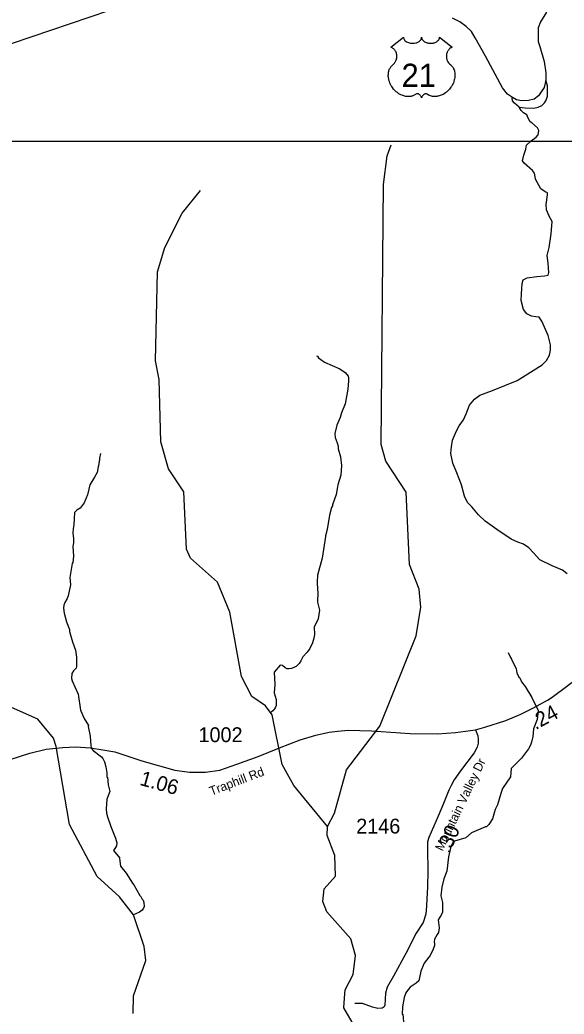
# Model space of a CAD drawing. Extents: x 1248089 to 1457196, y 820910 to 988753.
# Drawn here: x 1412556 to 1417147, y 952732 to 961120 of the extents above; entities that cross this region are included whole.
import ezdxf

# ---------------------------------------------------------------- set-up
doc = ezdxf.new("R2010")
doc.units = 0
for name, color, linetype in [('Exist Hydrographic Creek Single Shore', 7, 'Continuous'), ('Exist Hydrographic Misc Water Feature', 7, 'Continuous'), ('Exist Road Non-System Type 51', 7, 'Continuous'), ('Exist Road Primary US Attributed', 7, 'Continuous'), ('Exist Road Primary US Shield Number Label', 7, 'Continuous'), ('Exist Road Secondary Type 51 Attributed', 7, 'Continuous'), ('Exist Road Secondary Type 51 Label', 7, 'Continuous'), ('Map Preparation Inset Cut Line', 7, 'Continuous'), ('Prop GRAU CAT1 Cell', 7, 'Continuous'), ('Prop Horizontal Alignment Direction Label', 7, 'Continuous'), ('Prop Lane Lines', 7, 'Continuous')]:
    doc.layers.add(name, color=color, linetype=linetype)

msp = doc.modelspace()

# ---------------------------------------------------------------- linework, layer by layer
at = {"layer": 'Exist Hydrographic Creek Single Shore'}
for points in [[(1412485.9, 960921.1), (1413479.8, 961259.8)], [(1413511.1, 952736), (1413514, 952886.4), (1413619, 953183.1), (1413605, 953301.5), (1413514.3, 953570.3), (1413396, 953722.7), (1413208, 953893.9), (1412974.9, 954331.9), (1412862, 954990.8), (1412839, 955060.2), (1412708, 955220.5), (1412436, 955340.8)]]:
    msp.add_lwpolyline(points, dxfattribs=at)
at = {"layer": 'Exist Hydrographic Misc Water Feature'}
for points in [[(1415151.1, 954314.3), (1415211, 954428), (1415310, 954793.8), (1415592, 955162.3), (1415899, 955924.4), (1415937, 956166.6), (1415924, 956317.9), (1415844, 956526.3), (1415814, 957134.3), (1415644, 957397.1), (1415604.9, 957539.1), (1415623, 959731.8), (1415653, 959974.1), (1415688, 960065.3)], [(1415151.1, 954314.3), (1414866, 954661.6), (1414769, 954837.5), (1414685, 955256.1), (1414629, 955332.7), (1414513, 955410.7), (1414425, 955579.8), (1414327, 956123.5), (1414224, 956375.1), (1413994, 956580.1), (1413962, 956656.1), (1413938, 957139.2), (1413809, 957332.3), (1413745.9, 957560), (1413732, 958085.7), (1413700.9, 958243.9), (1413716, 958995.4), (1413779, 959200.9), (1413926, 959490.2), (1414080, 959680.8)], [(1415059.6, 958286.6), (1415065.7, 958284.4), (1415075.4, 958270.3), (1415095.1, 958253.9), (1415126.7, 958231.3), (1415255.8, 958174.9), (1415301.3, 958146.1), (1415324.8, 958115.7), (1415328.5, 958099.6), (1415328, 958075.6), (1415322.8, 958003.6), (1415300.7, 957880), (1415269.3, 957804.5), (1415258.6, 957764.6), (1415229.5, 957701.2), (1415212.3, 957629.4), (1415215.8, 957597.3), (1415233, 957553), (1415240.5, 957524.8), (1415242, 957500.8), (1415260.9, 957432.4), (1415267.7, 957360.3), (1415262.2, 957280.3), (1415236.8, 957196.7), (1415236.5, 957180.7), (1415223.5, 957117), (1415193.9, 957029.4), (1415193.7, 957021.4), (1415185.5, 957005.5), (1415168.4, 956941.9), (1415147, 956819.5), (1415133.4, 956766.3), (1415134.9, 956760.8), (1415106.1, 956578.8), (1415067.6, 956435.4), (1415062.7, 956379.4), (1415065.5, 956309.4), (1415069.2, 956295.3), (1415067.7, 956207.3), (1415082.5, 956139), (1415073.3, 956067.1), (1415038, 955995.6), (1415041, 955935.6), (1415036.5, 955903.7), (1415025.8, 955863.8), (1415000.9, 955816.2), (1414978.4, 955784.6), (1414943.7, 955745.3), (1414927.2, 955713.5), (1414911.4, 955691.1), (1414885.7, 955665.1), (1414847.1, 955648.6), (1414825.8, 955643.7), (1414811.2, 955645.3), (1414792.9, 955653.6), (1414772, 955673.8), (1414750.5, 955676.7), (1414701.5, 955617.5), (1414707.7, 955513.4), (1414702.4, 955443.4), (1414717.5, 955385.1), (1414716.7, 955337.1), (1414712.4, 955321.2), (1414704.2, 955307.4), (1414689.8, 955289.6), (1414676.3, 955279)], [(1413237.4, 957461.1), (1413228.7, 957421.3), (1413228.4, 957405.3), (1413224.3, 957397.4), (1413219.6, 957357.4), (1413215.5, 957349.5), (1413206.7, 957301.6), (1413186, 957261.9), (1413144.9, 957198.7), (1413137.4, 957160.6), (1413126, 957114.5), (1413099.6, 957044.8), (1413065.7, 957000.4), (1413036.4, 956985), (1413016.8, 956964.9), (1413011.1, 956861), (1413004.5, 956829.1), (1413003.8, 956789), (1413009.1, 956748.9), (1413008.4, 956708.9), (1413003.9, 956676.9), (1413008.5, 956596.9), (1413001.5, 956540.9), (1412997.3, 956533), (1412978.4, 956415), (1412982.7, 956354), (1412964.6, 956261.4), (1412956.2, 956237.6), (1412935.7, 956205.9), (1412927.3, 956182), (1412924.8, 956158.1), (1412930.2, 956116), (1412948.8, 956041.6), (1412973.7, 955977.1), (1412975.5, 955961.1), (1412999.1, 955871.9), (1413026, 955803.4), (1413033.3, 955742.3), (1413034.4, 955667.9), (1413030.1, 955651.9), (1413007.7, 955628.3), (1412993.3, 955604.5), (1412990.7, 955564.6), (1412996.3, 955544.4), (1413048.3, 955431.4), (1413068, 955295), (1413098.7, 955226.4), (1413133.7, 955165.8), (1413132.6, 955159.4), (1413148.1, 955077.4), (1413154.8, 954995.3), (1413160.3, 954973.1), (1413174.1, 954954.9), (1413245.1, 954903.6), (1413256.9, 954887.3), (1413270.3, 954859.1), (1413281.7, 954818.8), (1413288.8, 954766.8), (1413290.1, 954730.7), (1413294.1, 954730.6), (1413301.1, 954666.4), (1413316.1, 954610.1), (1413289.8, 954545.1), (1413283.6, 954462.7), (1413287, 954426.6), (1413294.3, 954396.4), (1413322.9, 954313.8), (1413363.2, 954217), (1413372.6, 954176.8), (1413372.2, 954152.8), (1413363.9, 954137), (1413345.5, 954113.4), (1413398.4, 954048.4), (1413396.7, 954044.4), (1413405.2, 953980.2), (1413453.8, 953921.6), (1413506.7, 953836.2), (1413518.5, 953822), (1413568.9, 953733.1), (1413576.8, 953724.9), (1413588.4, 953700.7), (1413596.2, 953692.5), (1413601.8, 953672.4), (1413605.3, 953640.3), (1413599, 953624.4), (1413586.7, 953608.6), (1413566.4, 953591), (1413514.3, 953570.3)], [(1416674.3, 955783.8), (1416693.6, 955739.5), (1416703.3, 955725.3), (1416741.9, 955644.6), (1416749.4, 955612.4), (1416764.7, 955576.1), (1416772.6, 955568), (1416788, 955535.7), (1416819.4, 955495.1), (1416874.1, 955404.1), (1416927.9, 955293), (1416918.5, 955217.2), (1416889.1, 955137.6), (1416882, 955073.7), (1416871.3, 955025.8), (1416862.8, 955002.1), (1416846.3, 954970.3), (1416788.9, 954891.3), (1416699.4, 954804.9), (1416694.1, 954732.9), (1416628.5, 954634.1), (1416611.8, 954594.3), (1416586.1, 954498.8), (1416565.4, 954459.1), (1416544, 954379.4), (1416513.2, 954331.9), (1416490.9, 954312.4), (1416482.9, 954312.5), (1416366, 954262.6), (1416317.3, 954219.5), (1416222.8, 954191.2), (1416208.5, 954177.4), (1416192, 954145.7), (1416170.5, 954058), (1416156.5, 953938.2), (1416133.3, 953874.6), (1416114.1, 953802.9), (1416108.1, 953730.6), (1416119.9, 953674.8), (1416120.4, 953590.7), (1416110, 953566.9), (1416097.7, 953551.1), (1416085.3, 953527.3), (1416092.1, 953459.1), (1416087.5, 953419.2), (1416075.2, 953403.4), (1416054.4, 953363.8), (1416050.1, 953341.9), (1416053.8, 953327.7), (1416053.5, 953311.7), (1416043.1, 953279.9), (1416011.9, 953216.5), (1416006.5, 953213.6), (1415966, 953162.9), (1415937.8, 953093.7), (1415920.4, 953014), (1415900, 952992.3), (1415849.5, 952959.2), (1415833.2, 952943.5), (1415810.6, 952912), (1415797.9, 952872.2), (1415784.6, 952792.3), (1415781.5, 952732.3), (1415787.6, 952732.2), (1415795, 952635.3)], [(1415296.8, 952904.8), (1415299, 952935.8), (1415368, 953065.8), (1415388, 953226.1), (1415349, 953368.1), (1415145, 953595.5), (1415113, 953681.5), (1415124, 953789.6), (1415218, 953896), (1415213, 954070.2), (1415149, 954238.9), (1415151.1, 954314.3)], [(1415358.6, 952665.1), (1415288, 952785), (1415296.8, 952904.8)]]:
    msp.add_lwpolyline(points, dxfattribs=at)
at = {"layer": 'Exist Road Non-System Type 51'}
for points in [[(1416767.5, 960385), (1416817.4, 960378.1), (1416891.3, 960376.4), (1416929.1, 960383.2), (1416958.4, 960398.7), (1416980.7, 960419.4), (1416996.2, 960441.7), (1417006.5, 960476.1), (1417008.2, 960515.7), (1417008.2, 960563.9), (1416991.5, 960610.7)], [(1416767.5, 960385), (1416728, 960417.7), (1416710.8, 960438.3), (1416709.1, 960464.1)], [(1417172.6, 956445.8), (1417133.1, 956476.8), (1417045.4, 956514.6), (1416942.6, 956563.5), (1416889.3, 956623.7), (1416849.7, 956666.7), (1416805, 956695.9), (1416756.9, 956714.9), (1416700.1, 956738.9), (1416578.1, 956819.8), (1416480.1, 956890.3), (1416425.9, 956944.9), (1416367.4, 957012), (1416333, 957048.1), (1416305.5, 957103.2), (1416281.5, 957197.8), (1416241.9, 957297.6), (1416209.3, 957380.9), (1416192.1, 957461.8), (1416197.3, 957518.6), (1416205.9, 957575.3), (1416238.6, 957654.5), (1416260.9, 957695.8), (1416297, 957745.7), (1416319.4, 957797.3), (1416348.3, 957870.3), (1416391.3, 957920.2), (1416436, 957954.6), (1416542.6, 957994.2), (1416750.6, 958078.5), (1416884.7, 958162.8), (1416962.1, 958209.2), (1416998.2, 958247.1), (1417022.3, 958291.8), (1417032.6, 958334.8), (1417032.6, 958377.8), (1417011.9, 958457), (1416960.2, 958579.8), (1416936.1, 958610.8), (1416908.6, 958616), (1416872.5, 958619.4), (1416833, 958640.1), (1416805.5, 958676.2), (1416784.8, 958753.6), (1416788.3, 958810.4), (1416793.4, 958896.4), (1416802, 958927.4), (1416834.7, 958942.9), (1416915.5, 958954.9), (1416982.5, 958960.1), (1417011.8, 958965.2), (1417018.6, 958989.3), (1417013.5, 959066.7), (1417002.8, 959132.9), (1417020, 959200), (1417038.9, 959315.3), (1417045.8, 959418.5), (1417020, 959465), (1416997.7, 959518.3), (1416996, 959563), (1417008, 959645.6), (1417006.6, 959661.9), (1416985.9, 959668.7), (1416951.6, 959696.3), (1416922.3, 959744.4), (1416905.1, 959777.1), (1416903.4, 959796.1), (1416898.3, 959827), (1416879.3, 959849.4), (1416808.9, 959911.3), (1416796.8, 959932), (1416807.1, 959978.4), (1416824.3, 960028.3), (1416829.5, 960062.7), (1416869, 960100.6), (1416912, 960131.5), (1416929.2, 960150.5), (1416932.6, 960186.6), (1416922.3, 960209), (1416874.1, 960250.8), (1416860.4, 960261.1), (1416844.9, 960290.3), (1416832.9, 960319.6), (1416803.6, 960336.8), (1416784.7, 960355.7), (1416767.5, 960385)], [(1415986, 953644.4), (1415980.2, 953574.2), (1415957.9, 953505.4), (1415899.4, 953414.2), (1415811.7, 953242.2), (1415706.9, 953052.9), (1415653.6, 952958.3), (1415639.8, 952908.4), (1415634.7, 952806.9), (1415629.6, 952792.6), (1415612.4, 952782.3), (1415574.6, 952778.8), (1415529.9, 952789.1), (1415447.4, 952820.1), (1415382, 952821.8)]]:
    msp.add_lwpolyline(points, dxfattribs=at)
at = {"layer": 'Exist Road Primary US Attributed'}
msp.add_lwpolyline([(1416997.5, 961185.9), (1416947.6, 961105.2), (1416927.5, 961054.1), (1416927.5, 960993.6), (1416928.6, 960937.8), (1416942.9, 960894.5), (1416977.3, 960768.6), (1416993.9, 960672.4), (1416991.5, 960610.7), (1416978.5, 960551.3), (1416954.7, 960512.1), (1416929.8, 960478.9), (1416895.4, 960452.8), (1416846.8, 960439.7), (1416786.3, 960438.5), (1416744.8, 960444.5), (1416712.7, 960464.7), (1416670, 960494.3), (1416627.3, 960547.8), (1416484.3, 960814.1), (1416397.7, 960968.5), (1416365.6, 961021.9), (1416321.7, 961063.5), (1416268.4, 961105), (1416205.5, 961134.7)], dxfattribs=at)
at = {"layer": 'Exist Road Secondary Type 51 Attributed'}
for points in [[(1416400.2, 955130.9), (1416479.4, 955154.2), (1416654.3, 955210), (1416783.1, 955262.8), (1416882.4, 955312.5), (1417011.3, 955382.4), (1417056.3, 955415), (1417168.1, 955495.8), (1417338.8, 955627.8), (1417488.2, 955750.2)], [(1412474, 954880), (1412640.1, 954934.4), (1412778.2, 954967), (1412917.9, 954981), (1413025.7, 954985.6), (1413151.5, 954977.9), (1413257, 954962.3), (1413356.4, 954943.7), (1413586.1, 954867.6), (1413863, 954789.8), (1413985.7, 954774.3), (1414120.7, 954774.3), (1414241.8, 954791.4), (1414385.7, 954839.3), (1414565.8, 954906.1), (1414747.4, 954977.6), (1414921.2, 955045.9), (1415052.3, 955084.4), (1415165.6, 955109.3), (1415238.6, 955120.1), (1415325.5, 955127.9), (1415522.6, 955121.7), (1415849.4, 955098.4), (1416077.6, 955096.8), (1416231.3, 955107.7), (1416400.2, 955130.9)], [(1416400.2, 955130.9), (1416420.2, 955078.9), (1416423.3, 955052.5), (1416423.3, 955018.3), (1416413.9, 954984.1), (1416387.6, 954935.9), (1416272.7, 954783.7), (1416218.7, 954709.8), (1416193.8, 954660.1), (1416175.2, 954621.3), (1416130.2, 954509.4), (1416083.6, 954402.2), (1416006.2, 954221.2), (1415995.3, 954185.5), (1415995.3, 954117.1), (1415998.4, 953944.7), (1415993.8, 953803.3), (1415989.1, 953703.4), (1415986, 953644.4)]]:
    msp.add_lwpolyline(points, dxfattribs=at)
at = {"layer": 'Map Preparation Inset Cut Line'}
msp.add_lwpolyline([(1449183.9, 915849.1), (1388709.5, 915849.1), (1388709.5, 960097.6), (1449183.9, 960097.6)], close=True, dxfattribs=at)
at = {"layer": 'Prop Horizontal Alignment Direction Label'}
msp.add_lwpolyline([(1415792.9, 960974.1), (1415793.1, 960969.7), (1415794.2, 960964.5), (1415795, 960961.8), (1415797.5, 960956.6), (1415801.5, 960950.5), (1415807.1, 960944.6), (1415813.4, 960939.4), (1415817.7, 960936.6), (1415825, 960932.7), (1415833.2, 960929.3), (1415842.3, 960926.6), (1415851.7, 960924.7), (1415861.9, 960923.6), (1415872, 960923.4), (1415883, 960924.2), (1415895, 960926.6), (1415900.6, 960928), (1415906.8, 960930.1), (1415912.6, 960932.5), (1415918.9, 960935.9), (1415924, 960939.2), (1415928, 960942.1), (1415933.6, 960947.5), (1415938.1, 960953.1), (1415940, 960956.2), (1415941.6, 960959.2), (1415943.9, 960965.6), (1415944.5, 960968.4), (1415944.9, 960974.3), (1415945.3, 960969.4), (1415945.8, 960966.3), (1415946.6, 960963.3), (1415947.9, 960960.1), (1415950.1, 960955.6), (1415952.7, 960951.8), (1415957.4, 960946.2), (1415960.3, 960943.5), (1415963, 960941.3), (1415970.3, 960936.3), (1415978.7, 960932), (1415982.8, 960930.2), (1415987.1, 960928.7), (1415992.5, 960927.1), (1415998.1, 960925.7), (1416003.6, 960924.8), (1416009.3, 960924), (1416015, 960923.5), (1416019.8, 960923.4), (1416025.5, 960923.5), (1416030.9, 960923.8), (1416036.3, 960924.4), (1416042.4, 960925.4), (1416047.2, 960926.5), (1416053.6, 960928.2), (1416059.4, 960930.3), (1416064.4, 960932.5), (1416071, 960935.9), (1416076.4, 960939.2), (1416080.3, 960942.4), (1416084.9, 960946.7), (1416089.3, 960951.7), (1416091.9, 960955.4), (1416093.7, 960959.3), (1416095.4, 960963.3), (1416096.4, 960967.6), (1416096.9, 960971.3), (1416097, 960974.4), (1416203.3, 960889.8), (1416200.8, 960888.8), (1416195, 960886), (1416190.4, 960883.3), (1416183.1, 960878.1), (1416180, 960875.3), (1416176.9, 960872.4), (1416174, 960869.2), (1416171.4, 960866.3), (1416168.4, 960862), (1416165.6, 960857.7), (1416162.9, 960853), (1416160.9, 960848.9), (1416157.7, 960840.4), (1416156.1, 960835), (1416155.1, 960830.4), (1416153.8, 960820.9), (1416153.5, 960816.4), (1416153.5, 960812), (1416153.8, 960807.2), (1416154.2, 960802.7), (1416155, 960798), (1416155.8, 960793.9), (1416157.1, 960788.8), (1416159, 960782.9), (1416161.3, 960777.2), (1416166.2, 960767.9), (1416172.4, 960758.5), (1416176.9, 960753.2), (1416181.2, 960748.7), (1416187.8, 960743.2), (1416191.4, 960740), (1416195.4, 960736), (1416202.1, 960728.2), (1416204.8, 960724.6), (1416207.5, 960720.5), (1416210, 960716.3), (1416212.5, 960711.8), (1416214.5, 960707.8), (1416218.3, 960698.7), (1416221, 960689.9), (1416222.3, 960685.2), (1416224.2, 960674.8), (1416225, 960669.6), (1416225.8, 960659.5), (1416225.8, 960647.2), (1416224.9, 960635.5), (1416222.7, 960621.9), (1416220.9, 960613.7), (1416218.1, 960604.2), (1416215.4, 960596), (1416210.5, 960583.9), (1416206.2, 960575.1), (1416200.6, 960564.8), (1416196.8, 960558.6), (1416192.4, 960551.9), (1416186.8, 960544.2), (1416180.2, 960536.1), (1416172.4, 960527.5), (1416166.1, 960521.1), (1416157.8, 960513.7), (1416152.8, 960509.6), (1416145.6, 960504.2), (1416135.8, 960497.6), (1416126.1, 960492.1), (1416117.9, 960487.8), (1416110.6, 960484.7), (1416101.2, 960481.1), (1416085.5, 960476.8), (1416079.8, 960475.6), (1416073, 960474.6), (1416066.7, 960474), (1416060.6, 960473.6), (1416052.3, 960473.6), (1416044, 960474.2), (1416036.3, 960475.3), (1416028.2, 960477), (1416019.7, 960479.6), (1416012, 960482.6), (1416004.2, 960486.4), (1415991.1, 960494.7), (1415987.3, 960496.7), (1415985.1, 960497.3), (1415980.1, 960497.5), (1415975.3, 960496.5), (1415970.4, 960494.6), (1415967.4, 960493), (1415963.5, 960490.4), (1415960.5, 960488), (1415956.9, 960484.6), (1415954.4, 960481.7), (1415952.4, 960479.4), (1415948.7, 960473.6), (1415947.4, 960470.8), (1415946, 960467.2), (1415944.8, 960462), (1415943.1, 960468.6), (1415941.2, 960473), (1415938.9, 960476.8), (1415936.6, 960480.1), (1415932.9, 960484.4), (1415929.6, 960487.6), (1415925.5, 960490.9), (1415921.3, 960493.4), (1415917.9, 960495.2), (1415914.7, 960496.4), (1415910.9, 960497.3), (1415907.7, 960497.6), (1415905.2, 960497.5), (1415901.6, 960496.7), (1415896.8, 960493.2), (1415892.3, 960490.1), (1415887.3, 960487), (1415881.4, 960483.9), (1415877.1, 960481.9), (1415871.9, 960479.9), (1415865.9, 960477.9), (1415859.4, 960476.2), (1415852.7, 960474.8), (1415846.8, 960473.9), (1415840.4, 960473.3), (1415834.7, 960473.1), (1415828.8, 960473.2), (1415823.2, 960473.7), (1415816.7, 960474.2), (1415808.7, 960475.4), (1415802, 960476.9), (1415795, 960478.8), (1415787.8, 960481.1), (1415780, 960484), (1415770.4, 960488.2), (1415763.7, 960491.7), (1415753.1, 960497.8), (1415740.6, 960506.4), (1415731.2, 960514), (1415724.4, 960520.2), (1415714.3, 960530.5), (1415708.3, 960537.2), (1415699, 960549.3), (1415693.1, 960558), (1415689.2, 960564.4), (1415683.5, 960574.7), (1415680.4, 960581.2), (1415676.4, 960590.6), (1415673.3, 960599.2), (1415670.6, 960607.3), (1415669.2, 960612.6), (1415667.2, 960621.7), (1415666, 960628.1), (1415664.8, 960637), (1415664.1, 960646.3), (1415664, 960655), (1415664.2, 960662.1), (1415665, 960670.5), (1415666.4, 960679.3), (1415668.1, 960686.9), (1415669.7, 960692.4), (1415671.9, 960699), (1415674.9, 960706.4), (1415678.4, 960713.4), (1415681.8, 960719.3), (1415686, 960725.5), (1415690.1, 960730.9), (1415695.6, 960736.8), (1415701.2, 960742.2), (1415706.4, 960746.4), (1415712.5, 960752.4), (1415715.8, 960756.1), (1415719.6, 960761.1), (1415722.7, 960765.9), (1415725.1, 960770.1), (1415728.4, 960776.3), (1415730.3, 960780.9), (1415732.8, 960788.1), (1415734, 960793.1), (1415735.2, 960799.6), (1415736.1, 960805.7), (1415736.4, 960813.3), (1415736.2, 960819.5), (1415735.4, 960826.9), (1415734, 960833.9), (1415732.3, 960840.1), (1415729.7, 960847.1), (1415727.3, 960852.3), (1415723.2, 960859.2), (1415718.7, 960865.7), (1415714, 960871), (1415709.3, 960875.7), (1415704.8, 960879.2), (1415700.5, 960882.3), (1415695.1, 960885.5), (1415689.9, 960888.1), (1415686.6, 960889.4)], close=True, dxfattribs=at)

# ---------------------------------------------------------------- texts
at = {"layer": 'Exist Road Primary US Shield Number Label'}
msp.add_text('21', height=195, dxfattribs=at).set_placement((1415775.7, 960555.4))
at = {"layer": 'Exist Road Secondary Type 51 Label'}
for s, rotation, p in [('Mountain Valley Dr', 64.40131, (1416121.9, 954101.5)), ('Traphill Rd', 21.03976, (1414171.3, 954574.2))]:
    msp.add_text(s, height=75, rotation=rotation, dxfattribs=at).set_placement(p)
at = {"layer": 'Prop GRAU CAT1 Cell'}
for s, rotation, p in [('.24', 28.48368, (1416906.4, 955127.3)), ('1.06', 344.32083, (1413560.4, 954667)), ('.30', 66.5175, (1416179.3, 954079.4))]:
    msp.add_text(s, height=125, rotation=rotation, dxfattribs=at).set_placement(p)
at = {"layer": 'Prop Lane Lines'}
for s, p in [('1002', (1414062.7, 955026.6)), ('2146', (1415393.2, 954255.5))]:
    msp.add_text(s, height=125, dxfattribs=at).set_placement(p)

doc.saveas('drawing.dxf')
